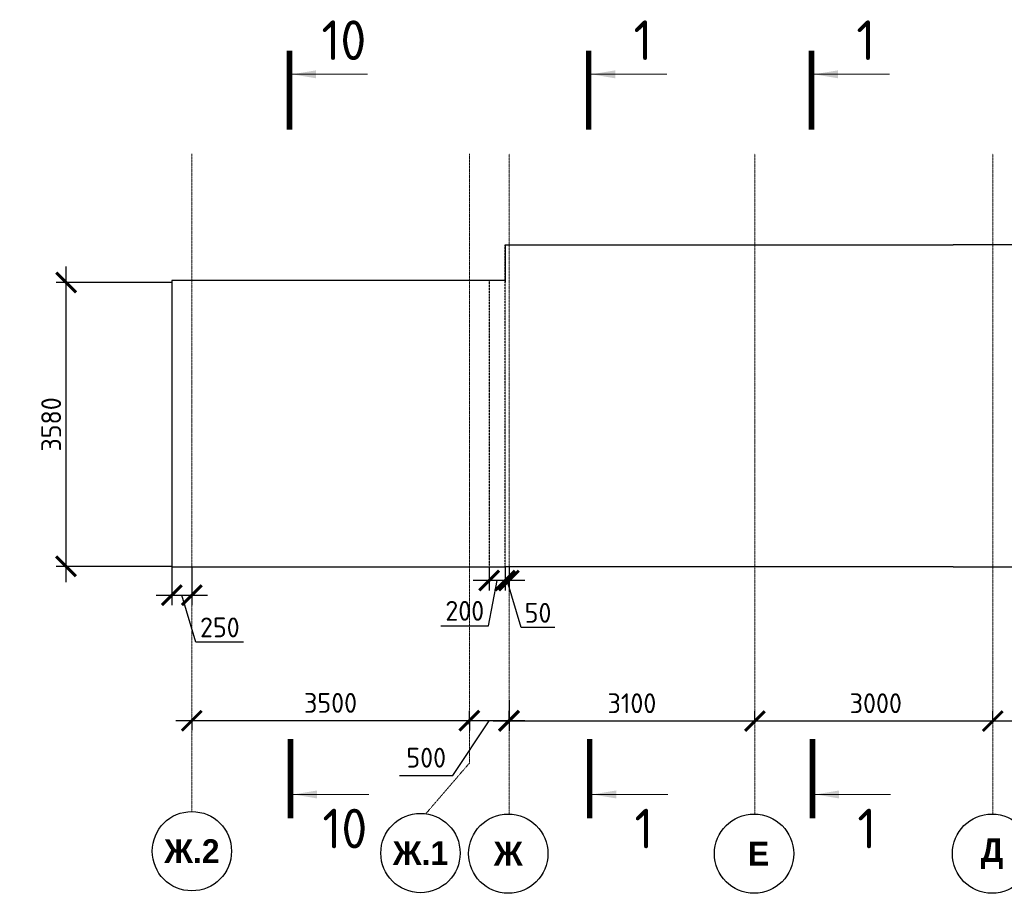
# Model space of a CAD drawing. Header units: millimetres. Extents: x 247266 to 730847, y -636031 to 10052.
# Tile 294 of 330: x 578696 to 591111, y -121139 to -110121. Entities that reach past the tile are written whole.
import ezdxf

# ---------------------------------------------------------------- set-up
doc = ezdxf.new("R2010")
doc.units = ezdxf.units.MM
for name, pattern in [('______5', [1100, 800, -100, 100, -100]), ('________', [0]), ('HIDDEN2', [4.7625, 3.175, -1.5875]), ('осевая', [50.8, 31.75, -6.35, 6.35, -6.35])]:
    doc.linetypes.add(name, pattern=pattern)
for name, color, linetype, lineweight in [('Standard', 7, 'Continuous', 25), ('Оси', 7, '______5', 18), ('Узлы', 7, 'Continuous', 0)]:
    doc.layers.add(name, color=color, linetype=linetype, lineweight=lineweight)
doc.layers.add('РАЗМЕРЫ', color=7, linetype='Continuous')
doc.styles.add('Century Gothic', font='GOTHIC.TTF')
doc.styles.add('GOST-2.304_Type-B', font='GOST_Common.ttf')
doc.dimstyles.new('СПДС', dxfattribs={"dimscale": 100, "dimtxt": 2.5, "dimasz": 2.5, "dimexe": 1.25, "dimexo": 0, "dimtad": 1, "dimdec": 0, "dimtxsty": 'GOST-2.304_Type-B', "dimblk": 'ARCHTICK', "dimcen": 2.5, "dimdle": 2, "dimadec": 0, "dimazin": 2, "dimtfac": 0.75, "dimtdec": 0, "dimtmove": 1, "dimatfit": 3, "dimfxl": 1, "dimtolj": 1, "dimarcsym": 1})

# ---------------------------------------------------------------- blocks, each defined once
blk = doc.blocks.new('NSY101')
at = {"color": 0, "linetype": 'ByBlock', "lineweight": -2}
blk.add_circle((0, 0), 50, dxfattribs=at)
blk = doc.blocks.new('_ArchTick')
at = {"color": 0, "linetype": 'ByBlock', "const_width": 0.15}
blk.add_lwpolyline([(-0.5, -0.5), (0.5, 0.5)], dxfattribs=at)
blk = doc.blocks.new('*D2593')
at = {"color": 0, "lineweight": -2}
for p, q in [((590966, -118966), (590966, -118841)), ((592066, -118966), (592066, -118841)), ((592266, -118966), (590766, -118966))]:
    blk.add_line(p, q, dxfattribs=at)
at = {"layer": 'DEFPOINTS', "color": 0, "ltscale": 100}
for p in [(590966, -118966), (590966, -118966), (592066, -118966)]:
    blk.add_point(p, dxfattribs=at)
at = {"color": 0, "lineweight": -2, "ltscale": 100, "xscale": 250, "yscale": 250, "zscale": 250, "rotation": 180}
blk.add_blockref('_ArchTick', (590966, -118966), dxfattribs=at)
at = {"color": 0, "lineweight": -2, "ltscale": 100, "xscale": 250, "yscale": 250, "zscale": 250}
blk.add_blockref('_ArchTick', (592066, -118966), dxfattribs=at)
at = {"color": 0, "lineweight": 0, "ltscale": 100, "insert": (591516, -118741), "char_height": 250, "width": 83333.33, "attachment_point": 5, "style": 'GOST-2.304_Type-B'}
blk.add_mtext('\\A1;1100', dxfattribs=at)
blk = doc.blocks.new('*D2594')
at = {"color": 0, "lineweight": -2}
for p, q in [((587966, -118966), (587966, -118841)), ((590966, -118966), (590966, -118841)), ((591166, -118966), (587766, -118966))]:
    blk.add_line(p, q, dxfattribs=at)
at = {"layer": 'DEFPOINTS', "color": 0, "ltscale": 100}
for p in [(587966, -118966), (587966, -118966), (590966, -118966)]:
    blk.add_point(p, dxfattribs=at)
at = {"color": 0, "lineweight": -2, "ltscale": 100, "xscale": 250, "yscale": 250, "zscale": 250, "rotation": 180}
blk.add_blockref('_ArchTick', (587966, -118966), dxfattribs=at)
at = {"color": 0, "lineweight": -2, "ltscale": 100, "xscale": 250, "yscale": 250, "zscale": 250}
blk.add_blockref('_ArchTick', (590966, -118966), dxfattribs=at)
at = {"color": 0, "lineweight": 0, "ltscale": 100, "insert": (589491, -118741), "char_height": 250, "width": 83333.33, "attachment_point": 5, "style": 'GOST-2.304_Type-B'}
blk.add_mtext('\\A1;3000', dxfattribs=at)
blk = doc.blocks.new('*D2595')
at = {"color": 0, "lineweight": -2}
for p, q in [((584866, -118704), (584866, -119091)), ((587966, -118966), (587966, -118841)), ((588166, -118966), (584666, -118966))]:
    blk.add_line(p, q, dxfattribs=at)
at = {"layer": 'DEFPOINTS', "color": 0, "ltscale": 100}
for p in [(584866, -118704), (584866, -118966), (587966, -118966)]:
    blk.add_point(p, dxfattribs=at)
at = {"color": 0, "lineweight": -2, "ltscale": 100, "xscale": 250, "yscale": 250, "zscale": 250, "rotation": 180}
blk.add_blockref('_ArchTick', (584866, -118966), dxfattribs=at)
at = {"color": 0, "lineweight": -2, "ltscale": 100, "xscale": 250, "yscale": 250, "zscale": 250}
blk.add_blockref('_ArchTick', (587966, -118966), dxfattribs=at)
at = {"color": 0, "lineweight": 0, "ltscale": 100, "insert": (586416, -118741), "char_height": 250, "width": 83333.33, "attachment_point": 5, "style": 'GOST-2.304_Type-B'}
blk.add_mtext('\\A1;3100', dxfattribs=at)
blk = doc.blocks.new('*D2597')
at = {"color": 0, "lineweight": -2}
for p, q in [((584366, -119015), (584366, -118837)), ((584866, -118966), (584866, -118837)), ((584159, -119653), (584616, -118962)), ((585066, -118962), (584166, -118962)), ((583484, -119653), (584159, -119653))]:
    blk.add_line(p, q, dxfattribs=at)
at = {"layer": 'DEFPOINTS', "color": 0, "ltscale": 100}
for p in [(584366, -118962), (584366, -119015), (584866, -118966)]:
    blk.add_point(p, dxfattribs=at)
at = {"color": 0, "lineweight": -2, "ltscale": 100, "xscale": 250, "yscale": 250, "zscale": 250, "rotation": 180}
blk.add_blockref('_ArchTick', (584366, -118962), dxfattribs=at)
at = {"color": 0, "lineweight": -2, "ltscale": 100, "xscale": 250, "yscale": 250, "zscale": 250}
blk.add_blockref('_ArchTick', (584866, -118962), dxfattribs=at)
at = {"color": 0, "lineweight": 0, "ltscale": 100, "insert": (583822, -119428), "char_height": 250, "attachment_point": 5, "style": 'GOST-2.304_Type-B'}
blk.add_mtext('\\A1;500', dxfattribs=at)
blk = doc.blocks.new('*D2598')
at = {"color": 0, "lineweight": -2}
for p, q in [((584566, -118962), (580666, -118962)), ((580866, -118962), (580866, -119087)), ((584366, -118962), (584366, -119087))]:
    blk.add_line(p, q, dxfattribs=at)
at = {"layer": 'DEFPOINTS', "color": 0, "ltscale": 100}
for p in [(580866, -118962), (580866, -118962), (584366, -118962)]:
    blk.add_point(p, dxfattribs=at)
at = {"color": 0, "lineweight": -2, "ltscale": 100, "xscale": 250, "yscale": 250, "zscale": 250, "rotation": 180}
blk.add_blockref('_ArchTick', (580866, -118962), dxfattribs=at)
at = {"color": 0, "lineweight": -2, "ltscale": 100, "xscale": 250, "yscale": 250, "zscale": 250}
blk.add_blockref('_ArchTick', (584366, -118962), dxfattribs=at)
at = {"color": 0, "lineweight": 0, "ltscale": 100, "insert": (582616, -118737), "char_height": 250, "attachment_point": 5, "style": 'GOST-2.304_Type-B'}
blk.add_mtext('\\A1;3500', dxfattribs=at)
blk = doc.blocks.new('*D2599')
at = {"layer": 'DEFPOINTS', "color": 0, "ltscale": 100}
for p in [(580616, -117021), (580866, -117021), (580866, -117378)]:
    blk.add_point(p, dxfattribs=at)
at = {"layer": 'РАЗМЕРЫ', "color": 0, "lineweight": -2}
for p, q in [((580616, -117021), (580616, -117503)), ((580866, -117021), (580866, -117503)), ((580416, -117378), (581066, -117378)), ((580919, -117972), (580741, -117378)), ((581520, -117972), (580919, -117972))]:
    blk.add_line(p, q, dxfattribs=at)
at = {"layer": 'РАЗМЕРЫ', "color": 0, "lineweight": -2, "ltscale": 100, "xscale": 250, "yscale": 250, "zscale": 250, "rotation": 180}
blk.add_blockref('_ArchTick', (580616, -117378), dxfattribs=at)
at = {"layer": 'РАЗМЕРЫ', "color": 0, "lineweight": -2, "ltscale": 100, "xscale": 250, "yscale": 250, "zscale": 250}
blk.add_blockref('_ArchTick', (580866, -117378), dxfattribs=at)
at = {"layer": 'РАЗМЕРЫ', "color": 0, "lineweight": 0, "ltscale": 100, "insert": (581220, -117785), "char_height": 250, "attachment_point": 5, "style": 'GOST-2.304_Type-B'}
blk.add_mtext('\\A1;250', dxfattribs=at)
blk = doc.blocks.new('*D2600')
at = {"layer": 'DEFPOINTS', "color": 0, "ltscale": 100}
for p in [(584816, -117021), (584866, -117021), (584816, -117194)]:
    blk.add_point(p, dxfattribs=at)
at = {"layer": 'РАЗМЕРЫ', "color": 0, "lineweight": -2}
for p, q in [((584816, -117021), (584816, -117319)), ((584866, -117021), (584866, -117319)), ((585066, -117194), (584616, -117194)), ((585020, -117788), (584841, -117194)), ((585445, -117788), (585020, -117788))]:
    blk.add_line(p, q, dxfattribs=at)
at = {"layer": 'РАЗМЕРЫ', "color": 0, "lineweight": -2, "ltscale": 100, "xscale": 250, "yscale": 250, "zscale": 250}
blk.add_blockref('_ArchTick', (584816, -117194), dxfattribs=at)
at = {"layer": 'РАЗМЕРЫ', "color": 0, "lineweight": -2, "ltscale": 100, "xscale": 250, "yscale": 250, "zscale": 250, "rotation": 180}
blk.add_blockref('_ArchTick', (584866, -117194), dxfattribs=at)
at = {"layer": 'РАЗМЕРЫ', "color": 0, "lineweight": 0, "ltscale": 100, "insert": (585232, -117601), "char_height": 250, "attachment_point": 5, "style": 'GOST-2.304_Type-B'}
blk.add_mtext('\\A1;50', dxfattribs=at)
blk = doc.blocks.new('*D2601')
at = {"layer": 'DEFPOINTS', "color": 0, "ltscale": 100}
for p in [(584616, -117021), (584816, -117021), (584616, -117194)]:
    blk.add_point(p, dxfattribs=at)
at = {"layer": 'РАЗМЕРЫ', "color": 0, "lineweight": -2}
for p, q in [((584616, -117021), (584616, -117319)), ((584816, -117021), (584816, -117319)), ((585016, -117194), (584416, -117194)), ((584608, -117764), (584716, -117194)), ((584008, -117764), (584608, -117764))]:
    blk.add_line(p, q, dxfattribs=at)
at = {"layer": 'РАЗМЕРЫ', "color": 0, "lineweight": -2, "ltscale": 100, "xscale": 250, "yscale": 250, "zscale": 250, "rotation": 180}
blk.add_blockref('_ArchTick', (584616, -117194), dxfattribs=at)
at = {"layer": 'РАЗМЕРЫ', "color": 0, "lineweight": -2, "ltscale": 100, "xscale": 250, "yscale": 250, "zscale": 250}
blk.add_blockref('_ArchTick', (584816, -117194), dxfattribs=at)
at = {"layer": 'РАЗМЕРЫ', "color": 0, "lineweight": 0, "ltscale": 100, "insert": (584308, -117576), "char_height": 250, "attachment_point": 5, "style": 'GOST-2.304_Type-B'}
blk.add_mtext('\\A1;200', dxfattribs=at)
blk = doc.blocks.new('*D2602')
at = {"layer": 'DEFPOINTS', "color": 0, "ltscale": 100}
for p in [(579281, -113435), (580616, -113435), (580616, -117015)]:
    blk.add_point(p, dxfattribs=at)
at = {"layer": 'РАЗМЕРЫ', "color": 0, "lineweight": -2}
for p, q in [((579281, -117215), (579281, -113235)), ((580616, -113435), (579156, -113435)), ((580616, -117015), (579156, -117015))]:
    blk.add_line(p, q, dxfattribs=at)
at = {"layer": 'РАЗМЕРЫ', "color": 0, "lineweight": -2, "ltscale": 100, "xscale": 250, "yscale": 250, "zscale": 250}
for p, rotation in [((579281, -113435), 90), ((579281, -117015), 270)]:
    blk.add_blockref('_ArchTick', p, dxfattribs=dict(at, rotation=rotation))
at = {"layer": 'РАЗМЕРЫ', "color": 0, "lineweight": 0, "ltscale": 100, "insert": (579093, -115225), "char_height": 250, "attachment_point": 5, "rotation": 90, "style": 'GOST-2.304_Type-B'}
blk.add_mtext('\\A1;3580', dxfattribs=at)

msp = doc.modelspace()

# ---------------------------------------------------------------- linework, layer by layer
at = {"linetype": 'HIDDEN2', "transparency": 33554687}
for p, q in [((584816.26, -117020.89), (584816.26, -112960.89)), ((584616.26, -113410.88), (584616.26, -117020.89))]:
    msp.add_line(p, q, dxfattribs=at)
at = {"layer": 'Standard', "linetype": '________', "lineweight": 30, "transparency": 33554687}
for p, q in [((584816.26, -112960.89), (589217.05, -112960.89)), ((584816.26, -112960.89), (584816.26, -113429.43)), ((589217.05, -112960.89), (590466.26, -112960.89)), ((590666.26, -112960.89), (590466.26, -112960.89)), ((592266.26, -112960.89), (590666.26, -112960.89)), ((580616.32, -113410.88), (580616.32, -117020.89)), ((584816.26, -113410.88), (580616.32, -113410.88)), ((580616.32, -117020.89), (584816.26, -117020.89)), ((590466.26, -117020.89), (584816.43, -117020.89)), ((590466.26, -117020.89), (590666.26, -117020.89)), ((590666.26, -117020.89), (592066.26, -117020.89))]:
    msp.add_line(p, q, dxfattribs=at)
at = {"layer": 'Оси', "linetype": 'осевая', "lineweight": 0, "ltscale": 0.3, "transparency": 33554687}
for p, q in [((580866.22, -120107.09), (580865.26, -111812.93)), ((584366.26, -119496.9), (584366.26, -111812.93)), ((584866.26, -120134.9), (584866.26, -111812.93)), ((587966.26, -120134.9), (587966.26, -111812.93)), ((590966.26, -120134.9), (590966.26, -111812.93)), ((583812.89, -120139.3), (584366.26, -119496.9))]:
    msp.add_line(p, q, dxfattribs=at)
at = {"layer": 'Узлы', "linetype": 'Continuous', "lineweight": 0}
for p, q in [((582133.71, -110809.58, 400), (583083.71, -110809.58, 400)), ((585904.81, -110809.58, 400), (586854.81, -110809.58, 400)), ((588715.12, -110809.58, 400), (589665.12, -110809.58, 400)), ((582146.44, -119891.79, 200), (583096.44, -119891.79, 200)), ((585917.54, -119891.79, 200), (586867.54, -119891.79, 200)), ((588727.85, -119891.79, 200), (589677.85, -119891.79, 200))]:
    msp.add_line(p, q, dxfattribs=at)
at = {"layer": 'Узлы', "linetype": 'Continuous', "lineweight": 0, "const_width": 70}
for points, elevation in [([(582098.71, -110509.58), (582098.71, -111509.58)], 400), ([(585869.81, -110509.58), (585869.81, -111509.58)], 400), ([(588680.12, -110509.58), (588680.12, -111509.58)], 400), ([(582111.44, -120191.79), (582111.44, -119191.79)], 200), ([(585882.54, -120191.79), (585882.54, -119191.79)], 200), ([(588692.85, -120191.79), (588692.85, -119191.79)], 200)]:
    msp.add_lwpolyline(points, dxfattribs=dict(at, elevation=elevation))
at = {"layer": 'Узлы', "linetype": 'Continuous', "lineweight": 0}
for points in [[(582133.71, -110809.58, 400), (582434.16, -110859.86, 400), (582434.16, -110759.3, 400)], [(585904.81, -110809.58, 400), (586205.26, -110859.86, 400), (586205.26, -110759.3, 400)], [(588715.12, -110809.58, 400), (589015.57, -110859.86, 400), (589015.57, -110759.3, 400)], [(582146.44, -119891.79, 200), (582446.89, -119942.07, 200), (582446.89, -119841.52, 200)], [(585917.54, -119891.79, 200), (586217.99, -119942.07, 200), (586217.99, -119841.52, 200)], [(588727.85, -119891.79, 200), (589028.3, -119942.07, 200), (589028.3, -119841.52, 200)]]:
    msp.add_solid(points, dxfattribs=at)

# ---------------------------------------------------------------- block references
at = {"layer": 'Оси', "linetype": 'Continuous', "lineweight": 25, "transparency": 33554687, "xscale": 9.999999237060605, "yscale": 9.999999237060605, "zscale": 9.999999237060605}
for p in [(580867.28, -120607.09), (583749.69, -120631.4)]:
    msp.add_blockref('NSY101', p, dxfattribs=at)
at = {"layer": 'Оси', "linetype": 'Continuous', "lineweight": 25, "transparency": 33554687, "xscale": 9.999999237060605, "yscale": 9.999999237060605, "zscale": 9.999999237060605, "rotation": 90.00000000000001}
for p in [(584856.15, -120638.51), (587956.15, -120638.51), (590956.15, -120638.51)]:
    msp.add_blockref('NSY101', p, dxfattribs=at)

# ---------------------------------------------------------------- texts
at = {"layer": 'Оси', "linetype": 'Continuous', "lineweight": 25, "transparency": 33554687, "char_height": 300, "attachment_point": 5, "style": 'Century Gothic'}
for s, insert, width in [('\\A1;{\\fCentury Gothic|i0|b1;\\H300.000000;\\W1.000000;\\C16;Ж.2}\\P', (580867.28, -120607.09), 890), ('\\A1;{\\fCentury Gothic|i0|b1;\\H300.000000;\\W1.000000;\\C16;Ж.1}\\P', (583749.69, -120631.4), 890), ('\\A1;{\\fCentury Gothic|i0|b1;\\H300.000000;\\W1.000000;\\C16;Ж}\\P', (584856.15, -120638.51), 540), ('\\A1;{\\fCentury Gothic|i0|b1;\\H300.000000;\\W1.000000;\\C16; Е}\\P', (587956.15, -120638.51), 480), ('\\A1;{\\fCentury Gothic|i0|b1;\\H300.000000;\\W1.000000;\\C16;Д}\\P', (590956.15, -120638.51), 470)]:
    msp.add_mtext(s, dxfattribs=dict(at, insert=insert, width=width))
at = {"layer": 'Узлы', "linetype": 'Continuous', "lineweight": 0, "char_height": 500, "attachment_point": 5, "style": 'GOST-2.304_Type-B'}
for s, insert in [('10', (582783.71, -110379.58, 400)), ('1', (586554.81, -110379.58, 400)), ('1', (589365.12, -110379.58, 400)), ('10', (582796.44, -120321.79, 200)), ('1', (586567.54, -120321.79, 200)), ('1', (589377.85, -120321.79, 200))]:
    msp.add_mtext_dynamic_manual_height_columns(s, width=723.8798, gutter_width=25, heights=[0], dxfattribs=dict(at, insert=insert))

# ---------------------------------------------------------------- dimensions: what is measured, and where the dimension line sits
at = {"lineweight": 0}
for base, p1, p2, picture, middle in [((584866.26, -118966.09), (587966.26, -118966.09), (584866.26, -118703.65), '*D2595', (586416.26, -118966.09)), ((587966.26, -118966.09), (590966.26, -118966.09), (587966.26, -118966.09), '*D2594', (589491.41, -118966.09)), ((590966.26, -118966.09), (592066.26, -118966.09), (590966.26, -118966.09), '*D2593', (591516.26, -118966.09))]:
    dim = msp.add_linear_dim(base=base, p1=p1, p2=p2, angle=180, dimstyle='СПДС', override={"dimgap": 1}, dxfattribs=at)
    dim.commit()
    dim.dimension.update_dxf_attribs({"geometry": picture, "text_midpoint": middle, "dimtype": 160})
dim = msp.add_linear_dim(base=(580866.09, -118962.3), p1=(584366.26, -118961.9), p2=(580866.09, -118962.3), dimstyle='СПДС', override={"dimgap": 1}, dxfattribs=at)
dim.commit()
dim.dimension.update_dxf_attribs({"geometry": '*D2598', "text_midpoint": (582616.17, -118737.18)})
dim = msp.add_linear_dim(base=(584366.26, -118961.9), p1=(584866.26, -118966.09), p2=(584366.26, -119015.02), dimstyle='СПДС', override={"dimgap": 1}, dxfattribs=at)
dim.commit()
dim.dimension.update_dxf_attribs({"geometry": '*D2597', "text_midpoint": (584059.49, -119653.5), "dimtype": 160})
at = {"layer": 'РАЗМЕРЫ', "lineweight": 0}
dim = msp.add_linear_dim(base=(579281.03, -113434.8), p1=(580616.32, -117014.8), p2=(580616.32, -113434.8), angle=90, dimstyle='СПДС', dxfattribs=at)
dim.commit()
dim.dimension.update_dxf_attribs({"geometry": '*D2602', "text_midpoint": (579093.4, -115224.8)})
for base, p1, p2, picture, middle in [((580865.86, -117378), (580616.32, -117020.89), (580865.86, -117020.86), '*D2599', (580981.83, -117784.5)), ((584816.43, -117194.37), (584866.26, -117020.89), (584816.43, -117020.89), '*D2600', (585082.08, -117600.87))]:
    dim = msp.add_linear_dim(base=base, p1=p1, p2=p2, dimstyle='СПДС', dxfattribs=at)
    dim.commit()
    dim.dimension.update_dxf_attribs({"geometry": picture, "text_midpoint": middle})
dim = msp.add_linear_dim(base=(584616.26, -117194.37), p1=(584816.43, -117020.89), p2=(584616.26, -117020.89), dimstyle='СПДС', dxfattribs=at)
dim.commit()
dim.dimension.update_dxf_attribs({"geometry": '*D2601', "text_midpoint": (584545.55, -117763.74), "dimtype": 160})

doc.saveas('drawing.dxf')
